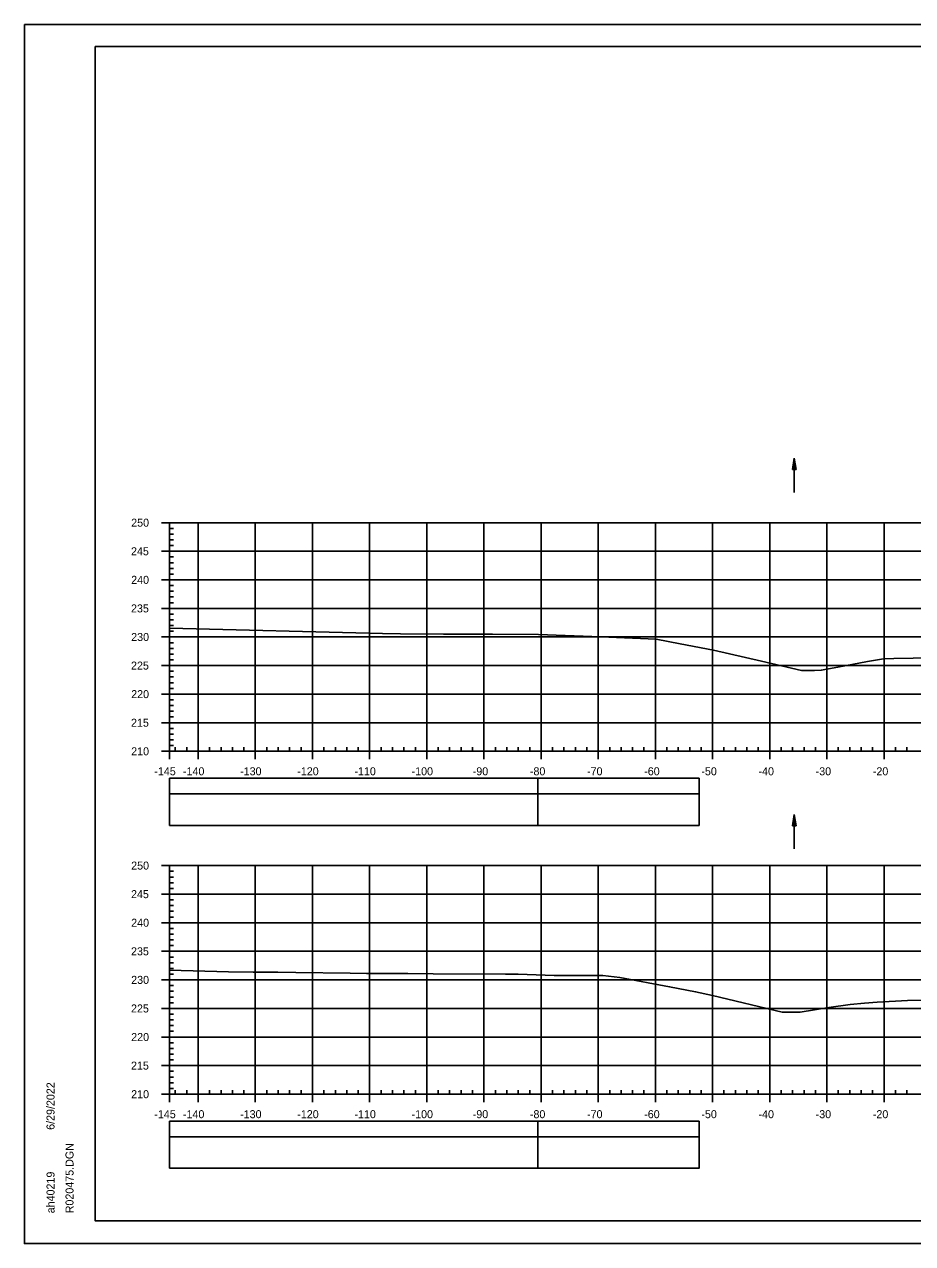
# Model space of a CAD drawing. Extents: x 1386544 to 1388153, y 379785 to 390999.
# Drawn here: x 1387761.6 to 1387917, y 380945.5 to 381158.8 of the extents above; entities that cross this region are included whole.
import ezdxf

# ---------------------------------------------------------------- set-up
doc = ezdxf.new("R2010")
doc.units = 0
for name, color, linetype in [('R_Axis', 7, 'Continuous'), ('R_Axis Annot', 7, 'Continuous'), ('R_Border', 7, 'Continuous'), ('R_Exist Surface', 7, 'Continuous'), ('R_Grid', 7, 'Continuous'), ('R_No Plot', 7, 'Continuous'), ('R_Striping', 7, 'Continuous'), ('R_Water', 7, 'Continuous')]:
    doc.layers.add(name, color=color, linetype=linetype)

msp = doc.modelspace()

# ---------------------------------------------------------------- linework, layer by layer
at = {"layer": 'R_Axis'}
for p, q in [((1387785.57, 381071.62), (1387786.97, 381071.62)), ((1387786.97, 381031.62), (1387786.97, 381071.62)), ((1387786.97, 381070.62), (1387787.67, 381070.62)), ((1387786.97, 381069.62), (1387787.67, 381069.62)), ((1387786.97, 381068.62), (1387787.67, 381068.62)), ((1387785.57, 381066.62), (1387786.97, 381066.62)), ((1387786.97, 381067.62), (1387787.67, 381067.62)), ((1387786.97, 381065.62), (1387787.67, 381065.62)), ((1387786.97, 381064.62), (1387787.67, 381064.62)), ((1387786.97, 381063.62), (1387787.67, 381063.62)), ((1387785.57, 381061.62), (1387786.97, 381061.62)), ((1387786.97, 381062.62), (1387787.67, 381062.62)), ((1387786.97, 381060.62), (1387787.67, 381060.62)), ((1387786.97, 381059.62), (1387787.67, 381059.62)), ((1387786.97, 381058.62), (1387787.67, 381058.62)), ((1387786.97, 381057.62), (1387787.67, 381057.62)), ((1387785.57, 381056.62), (1387786.97, 381056.62)), ((1387786.97, 381055.62), (1387787.67, 381055.62)), ((1387786.97, 381054.62), (1387787.67, 381054.62)), ((1387786.97, 381053.62), (1387787.67, 381053.62)), ((1387785.57, 381051.62), (1387786.97, 381051.62)), ((1387786.97, 381052.62), (1387787.67, 381052.62)), ((1387786.97, 381050.62), (1387787.67, 381050.62)), ((1387786.97, 381049.62), (1387787.67, 381049.62)), ((1387785.57, 381046.62), (1387786.97, 381046.62)), ((1387786.97, 381048.62), (1387787.67, 381048.62)), ((1387786.97, 381047.62), (1387787.67, 381047.62)), ((1387786.97, 381045.62), (1387787.67, 381045.62)), ((1387786.97, 381044.62), (1387787.67, 381044.62)), ((1387786.97, 381043.62), (1387787.67, 381043.62)), ((1387786.97, 381042.62), (1387787.67, 381042.62)), ((1387785.57, 381041.62), (1387786.97, 381041.62)), ((1387786.97, 381040.62), (1387787.67, 381040.62)), ((1387786.97, 381039.62), (1387787.67, 381039.62)), ((1387786.97, 381038.62), (1387787.67, 381038.62)), ((1387785.57, 381036.62), (1387786.97, 381036.62)), ((1387786.97, 381037.62), (1387787.67, 381037.62)), ((1387786.97, 381035.62), (1387787.67, 381035.62)), ((1387786.97, 381034.62), (1387787.67, 381034.62)), ((1387785.57, 381031.62), (1387786.97, 381031.62)), ((1387786.97, 381033.62), (1387787.67, 381033.62)), ((1387786.97, 381032.62), (1387787.67, 381032.62)), ((1387786.97, 381031.62), (1387786.97, 381032.32)), ((1387786.97, 381031.62), (1388076.97, 381031.62)), ((1387786.97, 381030.22), (1387786.97, 381031.62)), ((1387787.97, 381031.62), (1387787.97, 381032.32)), ((1387789.97, 381031.62), (1387789.97, 381032.32)), ((1387791.97, 381030.22), (1387791.97, 381031.62)), ((1387793.97, 381031.62), (1387793.97, 381032.32)), ((1387795.97, 381031.62), (1387795.97, 381032.32)), ((1387797.97, 381031.62), (1387797.97, 381032.32)), ((1387799.97, 381031.62), (1387799.97, 381032.32)), ((1387801.97, 381030.22), (1387801.97, 381031.62)), ((1387803.97, 381031.62), (1387803.97, 381032.32)), ((1387805.97, 381031.62), (1387805.97, 381032.32)), ((1387807.97, 381031.62), (1387807.97, 381032.32)), ((1387809.97, 381031.62), (1387809.97, 381032.32)), ((1387811.97, 381030.22), (1387811.97, 381031.62)), ((1387813.97, 381031.62), (1387813.97, 381032.32)), ((1387815.97, 381031.62), (1387815.97, 381032.32)), ((1387817.97, 381031.62), (1387817.97, 381032.32)), ((1387819.97, 381031.62), (1387819.97, 381032.32)), ((1387821.97, 381030.22), (1387821.97, 381031.62)), ((1387823.97, 381031.62), (1387823.97, 381032.32)), ((1387825.97, 381031.62), (1387825.97, 381032.32)), ((1387827.97, 381031.62), (1387827.97, 381032.32)), ((1387829.97, 381031.62), (1387829.97, 381032.32)), ((1387831.97, 381030.22), (1387831.97, 381031.62)), ((1387833.97, 381031.62), (1387833.97, 381032.32)), ((1387835.97, 381031.62), (1387835.97, 381032.32)), ((1387837.97, 381031.62), (1387837.97, 381032.32)), ((1387839.97, 381031.62), (1387839.97, 381032.32)), ((1387841.97, 381030.22), (1387841.97, 381031.62)), ((1387843.97, 381031.62), (1387843.97, 381032.32)), ((1387845.97, 381031.62), (1387845.97, 381032.32)), ((1387847.97, 381031.62), (1387847.97, 381032.32)), ((1387849.97, 381031.62), (1387849.97, 381032.32)), ((1387851.97, 381030.22), (1387851.97, 381031.62)), ((1387853.97, 381031.62), (1387853.97, 381032.32)), ((1387855.97, 381031.62), (1387855.97, 381032.32)), ((1387857.97, 381031.62), (1387857.97, 381032.32)), ((1387859.97, 381031.62), (1387859.97, 381032.32)), ((1387861.97, 381030.22), (1387861.97, 381031.62)), ((1387863.97, 381031.62), (1387863.97, 381032.32)), ((1387865.97, 381031.62), (1387865.97, 381032.32)), ((1387867.97, 381031.62), (1387867.97, 381032.32)), ((1387869.97, 381031.62), (1387869.97, 381032.32)), ((1387871.97, 381030.22), (1387871.97, 381031.62)), ((1387873.97, 381031.62), (1387873.97, 381032.32)), ((1387875.97, 381031.62), (1387875.97, 381032.32)), ((1387877.97, 381031.62), (1387877.97, 381032.32)), ((1387879.97, 381031.62), (1387879.97, 381032.32)), ((1387881.97, 381030.22), (1387881.97, 381031.62)), ((1387883.97, 381031.62), (1387883.97, 381032.32)), ((1387885.97, 381031.62), (1387885.97, 381032.32)), ((1387887.97, 381031.62), (1387887.97, 381032.32)), ((1387889.97, 381031.62), (1387889.97, 381032.32)), ((1387891.97, 381030.22), (1387891.97, 381031.62)), ((1387893.97, 381031.62), (1387893.97, 381032.32)), ((1387895.97, 381031.62), (1387895.97, 381032.32)), ((1387897.97, 381031.62), (1387897.97, 381032.32)), ((1387899.97, 381031.62), (1387899.97, 381032.32)), ((1387901.97, 381030.22), (1387901.97, 381031.62)), ((1387903.97, 381031.62), (1387903.97, 381032.32)), ((1387905.97, 381031.62), (1387905.97, 381032.32)), ((1387907.97, 381031.62), (1387907.97, 381032.32)), ((1387909.97, 381031.62), (1387909.97, 381032.32)), ((1387911.97, 381030.22), (1387911.97, 381031.62)), ((1387913.97, 381031.62), (1387913.97, 381032.32)), ((1387915.97, 381031.62), (1387915.97, 381032.32)), ((1387785.57, 381011.62), (1387786.97, 381011.62)), ((1387786.97, 380971.62), (1387786.97, 381011.62)), ((1387786.97, 381010.62), (1387787.67, 381010.62)), ((1387786.97, 381009.62), (1387787.67, 381009.62)), ((1387786.97, 381008.62), (1387787.67, 381008.62)), ((1387785.57, 381006.62), (1387786.97, 381006.62)), ((1387786.97, 381007.62), (1387787.67, 381007.62)), ((1387786.97, 381005.62), (1387787.67, 381005.62)), ((1387786.97, 381004.62), (1387787.67, 381004.62)), ((1387786.97, 381003.62), (1387787.67, 381003.62)), ((1387786.97, 381002.62), (1387787.67, 381002.62)), ((1387785.57, 381001.62), (1387786.97, 381001.62)), ((1387786.97, 381000.62), (1387787.67, 381000.62)), ((1387786.97, 380999.62), (1387787.67, 380999.62)), ((1387786.97, 380998.62), (1387787.67, 380998.62)), ((1387786.97, 380997.62), (1387787.67, 380997.62)), ((1387785.57, 380996.62), (1387786.97, 380996.62)), ((1387786.97, 380995.62), (1387787.67, 380995.62)), ((1387786.97, 380994.62), (1387787.67, 380994.62)), ((1387786.97, 380993.62), (1387787.67, 380993.62)), ((1387785.57, 380991.62), (1387786.97, 380991.62)), ((1387786.97, 380992.62), (1387787.67, 380992.62)), ((1387786.97, 380990.62), (1387787.67, 380990.62)), ((1387786.97, 380989.62), (1387787.67, 380989.62)), ((1387786.97, 380988.62), (1387787.67, 380988.62)), ((1387786.97, 380987.62), (1387787.67, 380987.62)), ((1387785.57, 380986.62), (1387786.97, 380986.62)), ((1387786.97, 380985.62), (1387787.67, 380985.62)), ((1387786.97, 380984.62), (1387787.67, 380984.62)), ((1387786.97, 380983.62), (1387787.67, 380983.62)), ((1387786.97, 380982.62), (1387787.67, 380982.62)), ((1387785.57, 380981.62), (1387786.97, 380981.62)), ((1387786.97, 380980.62), (1387787.67, 380980.62)), ((1387786.97, 380979.62), (1387787.67, 380979.62)), ((1387786.97, 380978.62), (1387787.67, 380978.62)), ((1387785.57, 380976.62), (1387786.97, 380976.62)), ((1387786.97, 380977.62), (1387787.67, 380977.62)), ((1387786.97, 380975.62), (1387787.67, 380975.62)), ((1387786.97, 380974.62), (1387787.67, 380974.62)), ((1387786.97, 380973.62), (1387787.67, 380973.62)), ((1387786.97, 380972.62), (1387787.67, 380972.62)), ((1387786.97, 380971.62), (1387786.97, 380972.32)), ((1387787.97, 380971.62), (1387787.97, 380972.32)), ((1387789.97, 380971.62), (1387789.97, 380972.32)), ((1387793.97, 380971.62), (1387793.97, 380972.32)), ((1387795.97, 380971.62), (1387795.97, 380972.32)), ((1387797.97, 380971.62), (1387797.97, 380972.32)), ((1387799.97, 380971.62), (1387799.97, 380972.32)), ((1387803.97, 380971.62), (1387803.97, 380972.32)), ((1387805.97, 380971.62), (1387805.97, 380972.32)), ((1387807.97, 380971.62), (1387807.97, 380972.32)), ((1387809.97, 380971.62), (1387809.97, 380972.32)), ((1387813.97, 380971.62), (1387813.97, 380972.32)), ((1387815.97, 380971.62), (1387815.97, 380972.32)), ((1387817.97, 380971.62), (1387817.97, 380972.32)), ((1387819.97, 380971.62), (1387819.97, 380972.32)), ((1387823.97, 380971.62), (1387823.97, 380972.32)), ((1387825.97, 380971.62), (1387825.97, 380972.32)), ((1387827.97, 380971.62), (1387827.97, 380972.32)), ((1387829.97, 380971.62), (1387829.97, 380972.32)), ((1387833.97, 380971.62), (1387833.97, 380972.32)), ((1387835.97, 380971.62), (1387835.97, 380972.32)), ((1387837.97, 380971.62), (1387837.97, 380972.32)), ((1387839.97, 380971.62), (1387839.97, 380972.32)), ((1387843.97, 380971.62), (1387843.97, 380972.32)), ((1387845.97, 380971.62), (1387845.97, 380972.32)), ((1387847.97, 380971.62), (1387847.97, 380972.32)), ((1387849.97, 380971.62), (1387849.97, 380972.32)), ((1387853.97, 380971.62), (1387853.97, 380972.32)), ((1387855.97, 380971.62), (1387855.97, 380972.32)), ((1387857.97, 380971.62), (1387857.97, 380972.32)), ((1387859.97, 380971.62), (1387859.97, 380972.32)), ((1387863.97, 380971.62), (1387863.97, 380972.32)), ((1387865.97, 380971.62), (1387865.97, 380972.32)), ((1387867.97, 380971.62), (1387867.97, 380972.32)), ((1387869.97, 380971.62), (1387869.97, 380972.32)), ((1387873.97, 380971.62), (1387873.97, 380972.32)), ((1387875.97, 380971.62), (1387875.97, 380972.32)), ((1387877.97, 380971.62), (1387877.97, 380972.32)), ((1387879.97, 380971.62), (1387879.97, 380972.32)), ((1387883.97, 380971.62), (1387883.97, 380972.32)), ((1387885.97, 380971.62), (1387885.97, 380972.32)), ((1387887.97, 380971.62), (1387887.97, 380972.32)), ((1387889.97, 380971.62), (1387889.97, 380972.32)), ((1387893.97, 380971.62), (1387893.97, 380972.32)), ((1387895.97, 380971.62), (1387895.97, 380972.32)), ((1387897.97, 380971.62), (1387897.97, 380972.32)), ((1387899.97, 380971.62), (1387899.97, 380972.32)), ((1387903.97, 380971.62), (1387903.97, 380972.32)), ((1387905.97, 380971.62), (1387905.97, 380972.32)), ((1387907.97, 380971.62), (1387907.97, 380972.32)), ((1387909.97, 380971.62), (1387909.97, 380972.32)), ((1387913.97, 380971.62), (1387913.97, 380972.32)), ((1387915.97, 380971.62), (1387915.97, 380972.32)), ((1387785.57, 380971.62), (1387786.97, 380971.62)), ((1387786.97, 380971.62), (1388076.97, 380971.62)), ((1387786.97, 380970.22), (1387786.97, 380971.62)), ((1387791.97, 380970.22), (1387791.97, 380971.62)), ((1387801.97, 380970.22), (1387801.97, 380971.62)), ((1387811.97, 380970.22), (1387811.97, 380971.62)), ((1387821.97, 380970.22), (1387821.97, 380971.62)), ((1387831.97, 380970.22), (1387831.97, 380971.62)), ((1387841.97, 380970.22), (1387841.97, 380971.62)), ((1387851.97, 380970.22), (1387851.97, 380971.62)), ((1387861.97, 380970.22), (1387861.97, 380971.62)), ((1387871.97, 380970.22), (1387871.97, 380971.62)), ((1387881.97, 380970.22), (1387881.97, 380971.62)), ((1387891.97, 380970.22), (1387891.97, 380971.62)), ((1387901.97, 380970.22), (1387901.97, 380971.62)), ((1387911.97, 380970.22), (1387911.97, 380971.62))]:
    msp.add_line(p, q, dxfattribs=at)
at = {"layer": 'R_Axis Annot'}
for points in [[(1387786.97, 381024.18), (1387851.41, 381024.18), (1387851.41, 381026.89), (1387786.97, 381026.89)], [(1387786.97, 381018.65), (1387851.41, 381018.65), (1387851.41, 381024.18), (1387786.97, 381024.18)], [(1387786.97, 380964.18), (1387851.41, 380964.18), (1387851.41, 380966.89), (1387786.97, 380966.89)], [(1387786.97, 380958.65), (1387851.41, 380958.65), (1387851.41, 380964.18), (1387786.97, 380964.18)]]:
    msp.add_lwpolyline(points, close=True, dxfattribs=at)
at = {"layer": 'R_Border'}
for p, q in [((1387773.97, 381154.92), (1388090.15, 381154.92)), ((1387773.97, 380949.46), (1387773.97, 381154.92)), ((1387773.97, 380949.46), (1387773.97, 380949.46)), ((1388090.15, 380949.46), (1387773.97, 380949.46))]:
    msp.add_line(p, q, dxfattribs=at)
at = {"layer": 'R_Exist Surface'}
for points in [[(1387786.97, 381053.17), (1387824.22, 381052.22), (1387827.37, 381052.17), (1387834.88, 381052.13), (1387843.49, 381052.09), (1387851.53, 381052.07), (1387862.44, 381051.65), (1387872.08, 381051.23), (1387876.3, 381050.45), (1387882.15, 381049.31), (1387890.56, 381047.37), (1387897.54, 381045.77), (1387899.8, 381045.78), (1387900.98, 381045.8), (1387903.91, 381046.35), (1387909.08, 381047.31), (1387911.86, 381047.79), (1387911.87, 381047.79), (1387913.69, 381047.84), (1387920.45, 381047.99)], [(1387786.97, 380993.32), (1387797.3, 380993.01), (1387801.6, 380992.99), (1387805.88, 380992.96), (1387809.04, 380992.9), (1387818.57, 380992.81), (1387821.44, 380992.76), (1387823.04, 380992.76), (1387828.66, 380992.71), (1387833.06, 380992.7), (1387845.74, 380992.65), (1387847.93, 380992.64), (1387854.24, 380992.39), (1387862.75, 380992.36), (1387865.75, 380992.02), (1387874.45, 380990.43), (1387878.99, 380989.54), (1387881.95, 380988.91), (1387894.13, 380985.98), (1387895.44, 380985.99), (1387897.31, 380985.99), (1387902.31, 380986.78), (1387906.05, 380987.32), (1387908.57, 380987.53), (1387910.75, 380987.74), (1387916.1, 380988.01), (1387918.58, 380988.1)]]:
    msp.add_lwpolyline(points, dxfattribs=at)
at = {"layer": 'R_Grid'}
for p, q in [((1387786.97, 381071.62), (1388076.97, 381071.62)), ((1387786.97, 381031.62), (1387786.97, 381071.62)), ((1387791.97, 381031.62), (1387791.97, 381071.62)), ((1387801.97, 381031.62), (1387801.97, 381071.62)), ((1387811.97, 381031.62), (1387811.97, 381071.62)), ((1387821.97, 381031.62), (1387821.97, 381071.62)), ((1387831.97, 381031.62), (1387831.97, 381071.62)), ((1387841.97, 381031.62), (1387841.97, 381071.62)), ((1387851.97, 381031.62), (1387851.97, 381071.62)), ((1387861.97, 381031.62), (1387861.97, 381071.62)), ((1387871.97, 381031.62), (1387871.97, 381071.62)), ((1387881.97, 381031.62), (1387881.97, 381071.62)), ((1387891.97, 381031.62), (1387891.97, 381071.62)), ((1387901.97, 381031.62), (1387901.97, 381071.62)), ((1387911.97, 381031.62), (1387911.97, 381071.62)), ((1387786.97, 381066.62), (1388076.97, 381066.62)), ((1387786.97, 381061.62), (1388076.97, 381061.62)), ((1387786.97, 381056.62), (1388076.97, 381056.62)), ((1387786.97, 381051.62), (1388076.97, 381051.62)), ((1387786.97, 381046.62), (1388076.97, 381046.62)), ((1387786.97, 381041.62), (1388076.97, 381041.62)), ((1387786.97, 381036.62), (1388076.97, 381036.62)), ((1387786.97, 381031.62), (1388076.97, 381031.62)), ((1387786.97, 381011.62), (1388076.97, 381011.62)), ((1387786.97, 380971.62), (1387786.97, 381011.62)), ((1387791.97, 380971.62), (1387791.97, 381011.62)), ((1387801.97, 380971.62), (1387801.97, 381011.62)), ((1387811.97, 380971.62), (1387811.97, 381011.62)), ((1387821.97, 380971.62), (1387821.97, 381011.62)), ((1387831.97, 380971.62), (1387831.97, 381011.62)), ((1387841.97, 380971.62), (1387841.97, 381011.62)), ((1387851.97, 380971.62), (1387851.97, 381011.62)), ((1387861.97, 380971.62), (1387861.97, 381011.62)), ((1387871.97, 380971.62), (1387871.97, 381011.62)), ((1387881.97, 380971.62), (1387881.97, 381011.62)), ((1387891.97, 380971.62), (1387891.97, 381011.62)), ((1387901.97, 380971.62), (1387901.97, 381011.62)), ((1387911.97, 380971.62), (1387911.97, 381011.62)), ((1387786.97, 381006.62), (1388076.97, 381006.62)), ((1387786.97, 381001.62), (1388076.97, 381001.62)), ((1387786.97, 380996.62), (1388076.97, 380996.62)), ((1387786.97, 380991.62), (1388076.97, 380991.62)), ((1387786.97, 380986.62), (1388076.97, 380986.62)), ((1387786.97, 380981.62), (1388076.97, 380981.62)), ((1387786.97, 380976.62), (1388076.97, 380976.62)), ((1387786.97, 380971.62), (1388076.97, 380971.62))]:
    msp.add_line(p, q, dxfattribs=at)
at = {"layer": 'R_No Plot'}
for p, q in [((1387761.57, 381158.81), (1388094.9, 381158.81)), ((1387761.57, 380945.48), (1388094.9, 380945.48))]:
    msp.add_line(p, q, dxfattribs=at)
for points in [[(1387761.56, 381158.81), (1388094.9, 381158.81), (1388094.9, 380945.47), (1387761.56, 380945.47)], [(1388007.89, 381154.92), (1388027.51, 381154.92), (1388027.51, 381145.04), (1388043.62, 381145.04), (1388066.82, 381145.04), (1388066.82, 381120.7), (1388090.15, 381120.7), (1388090.15, 380949.46), (1387773.97, 380949.46), (1387773.97, 381154.92)]]:
    msp.add_lwpolyline(points, close=True, dxfattribs=at)
at = {"layer": 'R_Striping'}
for points in [[(1387851.41, 381024.18), (1387879.6, 381024.18), (1387879.6, 381026.89), (1387851.41, 381026.89)], [(1387851.41, 381018.66), (1387879.6, 381018.66), (1387879.6, 381024.18), (1387851.41, 381024.18)], [(1387851.41, 380964.18), (1387879.6, 380964.18), (1387879.6, 380966.89), (1387851.41, 380966.89)], [(1387851.41, 380958.66), (1387879.6, 380958.66), (1387879.6, 380964.18), (1387851.41, 380964.18)]]:
    msp.add_lwpolyline(points, close=True, dxfattribs=at)
at = {"layer": 'R_Water'}
for p, q in [((1387895.97, 381080.91), (1387896.27, 381082.91)), ((1387895.97, 381080.91), (1387896.27, 381082.91)), ((1387896.27, 381076.91), (1387896.27, 381082.91)), ((1387896.57, 381080.91), (1387896.27, 381082.91)), ((1387896.57, 381080.91), (1387896.27, 381082.91)), ((1387895.97, 381080.91), (1387896.57, 381080.91)), ((1387895.97, 381080.91), (1387896.57, 381080.91)), ((1387896.02, 381080.91), (1387896.27, 381082.58)), ((1387896.02, 381080.91), (1387896.27, 381082.58)), ((1387896.07, 381080.91), (1387896.27, 381082.23)), ((1387896.07, 381080.91), (1387896.27, 381082.23)), ((1387896.12, 381080.91), (1387896.27, 381081.9)), ((1387896.12, 381080.91), (1387896.27, 381081.9)), ((1387896.18, 381080.91), (1387896.27, 381081.56)), ((1387896.18, 381080.91), (1387896.27, 381081.56)), ((1387896.23, 381080.91), (1387896.27, 381081.23)), ((1387896.23, 381080.91), (1387896.27, 381081.23)), ((1387896.52, 381080.91), (1387896.27, 381082.58)), ((1387896.52, 381080.91), (1387896.27, 381082.58)), ((1387896.47, 381080.91), (1387896.27, 381082.23)), ((1387896.47, 381080.91), (1387896.27, 381082.23)), ((1387896.42, 381080.91), (1387896.27, 381081.9)), ((1387896.42, 381080.91), (1387896.27, 381081.9)), ((1387896.37, 381080.91), (1387896.27, 381081.56)), ((1387896.37, 381080.91), (1387896.27, 381081.56)), ((1387896.32, 381080.91), (1387896.27, 381081.23)), ((1387896.32, 381080.91), (1387896.27, 381081.23)), ((1387895.97, 381018.55), (1387896.27, 381020.55)), ((1387895.97, 381018.55), (1387896.27, 381020.55)), ((1387896.02, 381018.55), (1387896.27, 381020.21)), ((1387896.02, 381018.55), (1387896.27, 381020.21)), ((1387896.07, 381018.55), (1387896.27, 381019.87)), ((1387896.07, 381018.55), (1387896.27, 381019.87)), ((1387896.12, 381018.55), (1387896.27, 381019.54)), ((1387896.12, 381018.55), (1387896.27, 381019.54)), ((1387896.18, 381018.55), (1387896.27, 381019.2)), ((1387896.18, 381018.55), (1387896.27, 381019.2)), ((1387896.23, 381018.55), (1387896.27, 381018.86)), ((1387896.23, 381018.55), (1387896.27, 381018.86)), ((1387896.27, 381014.55), (1387896.27, 381020.55)), ((1387896.57, 381018.55), (1387896.27, 381020.55)), ((1387896.57, 381018.55), (1387896.27, 381020.55)), ((1387896.52, 381018.55), (1387896.27, 381020.21)), ((1387896.52, 381018.55), (1387896.27, 381020.21)), ((1387896.47, 381018.55), (1387896.27, 381019.87)), ((1387896.47, 381018.55), (1387896.27, 381019.87)), ((1387896.42, 381018.55), (1387896.27, 381019.54)), ((1387896.42, 381018.55), (1387896.27, 381019.54)), ((1387896.37, 381018.55), (1387896.27, 381019.2)), ((1387896.37, 381018.55), (1387896.27, 381019.2)), ((1387896.32, 381018.55), (1387896.27, 381018.86)), ((1387896.32, 381018.55), (1387896.27, 381018.86)), ((1387895.97, 381018.55), (1387896.57, 381018.55)), ((1387895.97, 381018.55), (1387896.57, 381018.55))]:
    msp.add_line(p, q, dxfattribs=at)

# ---------------------------------------------------------------- texts
at = {"layer": 'R_Axis Annot'}
for s, p in [('250', (1387780.25, 381070.92)), ('245', (1387780.22, 381065.92)), ('240', (1387780.25, 381060.92)), ('235', (1387780.22, 381055.92)), ('230', (1387780.25, 381050.92)), ('225', (1387780.22, 381045.92)), ('220', (1387780.25, 381040.92)), ('215', (1387780.22, 381035.92)), ('210', (1387780.25, 381030.92)), ('-145', (1387784.3, 381027.42)), ('-140', (1387789.31, 381027.42)), ('-130', (1387799.31, 381027.42)), ('-120', (1387809.31, 381027.42)), ('-110', (1387819.31, 381027.42)), ('-100', (1387829.31, 381027.42)), ('-90', (1387840.01, 381027.42)), ('-80', (1387850.01, 381027.42)), ('-70', (1387860.01, 381027.42)), ('-60', (1387870.01, 381027.42)), ('-50', (1387880.01, 381027.42)), ('-40', (1387890.01, 381027.42)), ('-30', (1387900.01, 381027.42)), ('-20', (1387910.01, 381027.42)), ('250', (1387780.25, 381010.92)), ('245', (1387780.22, 381005.92)), ('240', (1387780.25, 381000.92)), ('235', (1387780.22, 380995.92)), ('230', (1387780.25, 380990.92)), ('225', (1387780.22, 380985.92)), ('220', (1387780.25, 380980.92)), ('215', (1387780.22, 380975.92)), ('210', (1387780.25, 380970.92)), ('-145', (1387784.3, 380967.42)), ('-140', (1387789.31, 380967.42)), ('-130', (1387799.31, 380967.42)), ('-120', (1387809.31, 380967.42)), ('-110', (1387819.31, 380967.42)), ('-100', (1387829.31, 380967.42)), ('-90', (1387840.01, 380967.42)), ('-80', (1387850.01, 380967.42)), ('-70', (1387860.01, 380967.42)), ('-60', (1387870.01, 380967.42)), ('-50', (1387880.01, 380967.42)), ('-40', (1387890.01, 380967.42)), ('-30', (1387900.01, 380967.42)), ('-20', (1387910.01, 380967.42))]:
    msp.add_text(s, height=1.4, dxfattribs=at).set_placement(p)
at = {"layer": 'R_Border'}
for s, p in [('6/29/2022', (1387766.84, 380965.38)), ('R020475.DGN', (1387770.16, 380950.78)), ('ah40219', (1387766.84, 380950.78))]:
    msp.add_text(s, height=1.4, rotation=90, dxfattribs=at).set_placement(p)

doc.saveas('drawing.dxf')
